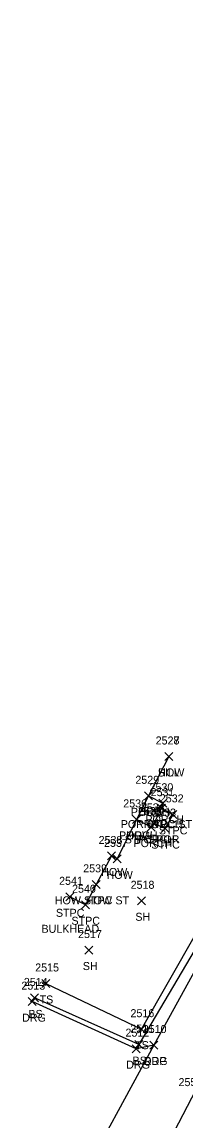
# Model space of a CAD drawing. Extents: x 1678863 to 1683592, y 407783 to 418211.
# Drawn here: x 1680641.8 to 1680682.6, y 415700.7 to 415975.3 of the extents above; entities that cross this region are included whole.
import ezdxf

# ---------------------------------------------------------------- set-up
doc = ezdxf.new("R2010")
doc.units = 0
for name, color, linetype in [('L_A', 7, 'Continuous'), ('L_C', 7, 'Continuous'), ('L_I', 7, 'Continuous'), ('L_TIC', 7, 'Continuous'), ('LBC', 7, 'Continuous'), ('LBF', 7, 'Continuous'), ('LELB', 7, 'Continuous'), ('P_A', 7, 'Continuous'), ('P_I', 7, 'Continuous'), ('P_TIC', 7, 'Continuous'), ('PET', 7, 'Continuous'), ('PRC', 7, 'Continuous'), ('R_A', 7, 'Continuous'), ('R_I', 7, 'Continuous'), ('R_TIC', 7, 'Continuous'), ('RDG', 7, 'Continuous')]:
    doc.layers.add(name, color=color, linetype=linetype)

msp = doc.modelspace()

# ---------------------------------------------------------------- linework, layer by layer
at = {"layer": 'L_TIC'}
for points in [[(1680677.5, 415790.64), (1680679.5, 415792.64)], [(1680679.5, 415790.64), (1680677.5, 415792.64)], [(1680677.51, 415790.63), (1680679.51, 415792.63)], [(1680679.51, 415790.63), (1680677.51, 415792.63)], [(1680672.44, 415780.8), (1680674.44, 415782.8)], [(1680674.44, 415780.8), (1680672.44, 415782.8)], [(1680672.44, 415780.8), (1680674.44, 415782.8)], [(1680674.44, 415780.8), (1680672.44, 415782.8)], [(1680675.68, 415777.72), (1680677.68, 415779.72)], [(1680677.68, 415777.72), (1680675.68, 415779.72)], [(1680675.68, 415777.72), (1680677.68, 415779.72)], [(1680677.68, 415777.72), (1680675.68, 415779.72)], [(1680676.06, 415778.94), (1680678.06, 415780.94)], [(1680678.06, 415778.94), (1680676.06, 415780.94)], [(1680669.46, 415774.91), (1680671.46, 415776.91)], [(1680671.46, 415774.91), (1680669.46, 415776.91)], [(1680669.46, 415774.91), (1680671.46, 415776.91)], [(1680671.46, 415774.91), (1680669.46, 415776.91)], [(1680678.54, 415776.16), (1680680.54, 415778.16)], [(1680680.54, 415776.16), (1680678.54, 415778.16)], [(1680673.09, 415772.98), (1680675.09, 415774.98)], [(1680675.09, 415772.98), (1680673.09, 415774.98)], [(1680673.8, 415773.92), (1680675.8, 415775.92)], [(1680675.8, 415773.92), (1680673.8, 415775.92)], [(1680673.8, 415773.92), (1680675.8, 415775.92)], [(1680675.8, 415773.92), (1680673.8, 415775.92)], [(1680676.65, 415772.61), (1680678.65, 415774.61)], [(1680678.65, 415772.61), (1680676.65, 415774.61)], [(1680663.24, 415765.76), (1680665.24, 415767.76)], [(1680665.24, 415765.76), (1680663.24, 415767.76)], [(1680664.6, 415765.04), (1680666.6, 415767.04)], [(1680666.6, 415765.04), (1680664.6, 415767.04)], [(1680659.4, 415758.67), (1680661.4, 415760.67)], [(1680661.4, 415758.67), (1680659.4, 415760.67)], [(1680659.4, 415758.67), (1680661.4, 415760.67)], [(1680661.4, 415758.67), (1680659.4, 415760.67)], [(1680652.79, 415755.55), (1680654.79, 415757.55)], [(1680654.79, 415755.55), (1680652.79, 415757.55)], [(1680656.69, 415753.57), (1680658.69, 415755.57)], [(1680658.69, 415753.57), (1680656.69, 415755.57)], [(1680670.69, 415754.56), (1680672.69, 415756.56)], [(1680672.69, 415754.56), (1680670.69, 415756.56)], [(1680657.55, 415742.24), (1680659.55, 415744.24)], [(1680659.55, 415742.24), (1680657.55, 415744.24)], [(1680646.82, 415733.89), (1680648.82, 415735.89)], [(1680648.82, 415733.89), (1680646.82, 415735.89)], [(1680643.99, 415730.27), (1680645.99, 415732.27)], [(1680645.99, 415730.27), (1680643.99, 415732.27)], [(1680670.7, 415722.46), (1680672.7, 415724.46)], [(1680672.7, 415722.46), (1680670.7, 415724.46)], [(1680670.04, 415718.6), (1680672.04, 415720.6)], [(1680672.04, 415718.6), (1680670.04, 415720.6)]]:
    msp.add_lwpolyline(points, dxfattribs=at)
at = {"layer": 'LBC'}
msp.add_lwpolyline([(1680678.5, 415791.64), (1680673.44, 415781.8), (1680670.46, 415775.91), (1680665.6, 415766.04), (1680664.24, 415766.76), (1680660.4, 415759.67)], dxfattribs=at)
at = {"layer": 'LBF'}
for points in [[(1680673.44, 415781.8), (1680677.06, 415779.94), (1680676.68, 415778.72), (1680674.8, 415774.92), (1680674.09, 415773.98), (1680670.46, 415775.91)], [(1680676.68, 415778.72), (1680679.54, 415777.16), (1680677.65, 415773.61), (1680674.8, 415774.92)], [(1680660.4, 415759.67), (1680657.69, 415754.57), (1680653.79, 415756.55)]]:
    msp.add_lwpolyline(points, dxfattribs=at)
at = {"layer": 'LELB'}
for points in [[(1680737.57, 415843.24), (1680719.48, 415808.12), (1680702.88, 415774.59), (1680685.97, 415744.85), (1680671.04, 415719.6), (1680644.99, 415731.27)], [(1680647.82, 415734.89), (1680671.7, 415723.46), (1680685.58, 415747.7), (1680698.43, 415772.35), (1680710.93, 415795.05), (1680716.43, 415807.25)]]:
    msp.add_lwpolyline(points, dxfattribs=at)
at = {"layer": 'P_TIC'}
for points in [[(1680673.8, 415718.5), (1680675.8, 415720.5)], [(1680675.8, 415718.5), (1680673.8, 415720.5)]]:
    msp.add_lwpolyline(points, dxfattribs=at)
at = {"layer": 'PET'}
msp.add_lwpolyline([(1680996.01, 416353.71), (1680982.81, 416321.51), (1680971.48, 416295.92), (1680952.7, 416253.89), (1680926.82, 416197.74), (1680911.81, 416166.24), (1680904.74, 416153.71), (1680897.85, 416138.56), (1680882.54, 416108.43), (1680868.49, 416082.16), (1680848.81, 416046.27), (1680837.32, 416025.64), (1680820.87, 415994), (1680802.93, 415960.8), (1680794.93, 415945.38), (1680788.35, 415932.2), (1680766.35, 415890.2), (1680748.57, 415858.05), (1680739.86, 415843.18), (1680719.5, 415803.29), (1680704.34, 415773.88), (1680688.05, 415743.55), (1680674.8, 415719.5), (1680654.86, 415682.79)], dxfattribs=at)
at = {"layer": 'PRC'}
msp.add_lwpolyline([(1681023.42, 416383.55), (1681004.96, 416337.97), (1680986.61, 416296.09), (1680970.95, 416259.77), (1680953.86, 416221.87), (1680935.47, 416183), (1680925.48, 416164.55), (1680910.27, 416132.66), (1680891.39, 416096.45), (1680869.68, 416055.77), (1680842.56, 416004.51), (1680820.26, 415963.67), (1680803.62, 415931.19), (1680784.3, 415896.02), (1680762.74, 415854.4), (1680741.72, 415814.49), (1680722.6, 415778.99), (1680702.41, 415740.81), (1680684.22, 415706.23), (1680664.5, 415668.42)], dxfattribs=at)
at = {"layer": 'R_TIC'}
for points in [[(1680643.38, 415729.34), (1680645.38, 415731.34)], [(1680645.38, 415729.34), (1680643.38, 415731.34)], [(1680669.39, 415717.59), (1680671.39, 415719.59)], [(1680671.39, 415717.59), (1680669.39, 415719.59)], [(1680673.8, 415718.5), (1680675.8, 415720.5)], [(1680675.8, 415718.5), (1680673.8, 415720.5)]]:
    msp.add_lwpolyline(points, dxfattribs=at)
at = {"layer": 'RDG'}
msp.add_lwpolyline([(1680674.8, 415719.5), (1680670.39, 415718.59), (1680644.38, 415730.34)], dxfattribs=at)

# ---------------------------------------------------------------- texts
at = {"layer": 'L_A'}
for s, p in [('SILL', (1680675.77, 415786.63)), ('HOW', (1680675.88, 415786.64)), ('PORCH', (1680669.06, 415776.8)), ('HOW', (1680670.83, 415776.8)), ('PORCH', (1680672.68, 415774.94)), ('POR STPC ST', (1680666.52, 415773.72)), ('PORCH', (1680672.3, 415773.72)), ('STPC', (1680676.05, 415772.16)), ('PORCH', (1680666.08, 415770.91)), ('STPC POR', (1680667.5, 415769.92)), ('HOW', (1680667.84, 415770.91)), ('PORCH', (1680669.71, 415768.98)), ('PORCH', (1680670.42, 415769.92)), ('STPC', (1680674.16, 415768.61)), ('HOW', (1680661.62, 415761.76)), ('HOW', (1680662.99, 415761.04)), ('HOW STPC ST', (1680650.03, 415754.67)), ('HOW', (1680657.79, 415754.67)), ('STPC', (1680650.31, 415751.55)), ('STPC', (1680654.2, 415749.57)), ('SH', (1680670.17, 415750.56)), ('SH', (1680657.04, 415738.24)), ('TS', (1680646.23, 415729.89)), ('BS', (1680643.43, 415726.27)), ('TS', (1680670.11, 415718.46)), ('BS', (1680669.48, 415714.6))]:
    msp.add_text(s, height=2, dxfattribs=at).set_placement(p)
at = {"layer": 'L_C'}
msp.add_text('BULKHEAD', height=2, dxfattribs=at).set_placement((1680646.7, 415747.55))
at = {"layer": 'L_I'}
for s, p in [('2528', (1680675.24, 415794.64)), ('2527', (1680675.25, 415794.63)), ('2529', (1680670.17, 415784.8)), ('2529', (1680670.17, 415784.8)), ('2530', (1680673.71, 415782.94)), ('2531', (1680673.99, 415781.72)), ('2531', (1680673.99, 415781.72)), ('2532', (1680676.28, 415780.16)), ('2536', (1680667.14, 415778.91)), ('2536', (1680667.14, 415778.91)), ('2535', (1680670.83, 415776.98)), ('2534', (1680671.54, 415777.92)), ('2534', (1680671.54, 415777.92)), ('2533', (1680674.39, 415776.61)), ('2538', (1680660.98, 415769.76)), ('2537', (1680662.34, 415769.04)), ('2539', (1680657.13, 415762.67)), ('2539', (1680657.13, 415762.67)), ('2541', (1680651.1, 415759.55)), ('2540', (1680654.35, 415757.57)), ('2518', (1680668.99, 415758.56)), ('2517', (1680655.85, 415746.24)), ('2515', (1680645.13, 415737.89)), ('2514', (1680642.29, 415734.27)), ('2516', (1680668.95, 415726.46)), ('2511', (1680668.91, 415722.6))]:
    msp.add_text(s, height=2, dxfattribs=at).set_placement(p)
at = {"layer": 'P_A'}
msp.add_text('RDP', height=2, dxfattribs=at).set_placement((1680672.29, 415714.5))
at = {"layer": 'P_I'}
for s, p in [('2510', (1680672.02, 415722.5)), ('2558', (1680680.96, 415709.23))]:
    msp.add_text(s, height=2, dxfattribs=at).set_placement(p)
at = {"layer": 'R_A'}
for p in [(1680641.87, 415725.34), (1680672.29, 415714.5), (1680667.88, 415713.59)]:
    msp.add_text('DRG', height=2, dxfattribs=at).set_placement(p)
at = {"layer": 'R_I'}
for s, p in [('2513', (1680641.68, 415733.34)), ('2510', (1680672.02, 415722.5)), ('2512', (1680667.7, 415721.59))]:
    msp.add_text(s, height=2, dxfattribs=at).set_placement(p)

doc.saveas('drawing.dxf')
